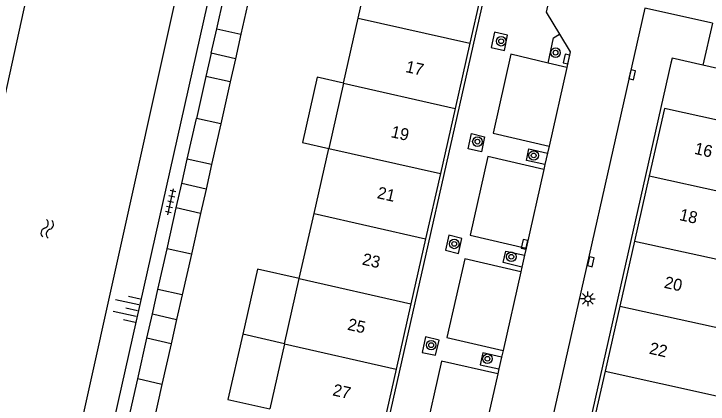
# Model space of a CAD drawing. Extents: x 128999 to 131010, y 395498 to 399007.
# Drawn here: x 129115.6 to 129173.8, y 398544.9 to 398577.6 of the extents above; entities that cross this region are included whole.
import ezdxf

# ---------------------------------------------------------------- set-up
doc = ezdxf.new("R2010")
doc.units = 0
for name, color, linetype in [('gg-afsc-muur', 7, 'Continuous'), ('gg-anno-huisnummerreeks BGT', 7, 'Continuous'), ('gg-bbg-bijgebouw', 7, 'Continuous'), ('gg-bbg-gedigitaliseerde bebouwing', 7, 'Continuous'), ('gg-bbg-gedigitaliseerde bijgebouw', 7, 'Continuous'), ('gg-bbg-hoofdgebouw', 7, 'Continuous'), ('gg-bbg-luifel en loopbrug', 7, 'Continuous'), ('gg-bbg-tussenscheiding', 7, 'Continuous'), ('gg-knt-verharding', 7, 'Continuous'), ('gg-knt-verharding nz', 7, 'Continuous'), ('gg-kntw-beschoeiing', 7, 'Continuous'), ('gt-grn-weggrens', 7, 'Continuous'), ('gt-symb-boom', 7, 'Continuous'), ('gt-symb-kolk', 7, 'Continuous'), ('gt-symb-lichtmast', 7, 'Continuous'), ('gt-symb-talud symbool', 7, 'Continuous'), ('gt-symb-tegel verharding', 7, 'Continuous'), ('gt-symb-watersymbool', 7, 'Continuous')]:
    doc.layers.add(name, color=color, linetype=linetype)

# ---------------------------------------------------------------- blocks, each defined once
blk = doc.blocks.new('gt0-BOOM')
at = {"layer": 'gt-symb-boom'}
for radius in [0.4, 0.2]:
    blk.add_circle((0, 0), radius, dxfattribs=at)
blk = doc.blocks.new('gt0-LMAST')
at = {"layer": 'gt-symb-lichtmast'}
for p, q in [((-0.005, 0.246), (-0.005, 0.621)), ((-0.182, 0.173), (-0.447, 0.438)), ((0.172, 0.173), (0.437, 0.438)), ((-0.255, -0.004), (-0.63, -0.004)), ((-0.182, -0.181), (-0.447, -0.446)), ((-0.005, -0.254), (-0.005, -0.629)), ((0.437, -0.446), (0.172, -0.181)), ((0.245, -0.004), (0.62, -0.004))]:
    blk.add_line(p, q, dxfattribs=at)
blk.add_circle((-0.005, -0.004), 0.25, dxfattribs=at)
blk = doc.blocks.new('gt0-KOLK')
at = {"layer": 'gt-symb-kolk'}
blk.add_lwpolyline([(0, 0), (0.375, 0), (0.375, 0.4), (-0.375, 0.4), (-0.375, 0), (0, 0)], dxfattribs=at)
blk = doc.blocks.new('gt0-TALUD_1')
at = {"layer": 'gt-symb-talud symbool'}
for p, q in [((-1, -1), (-1, 0)), ((-0.5, -2), (-0.5, 0)), ((0, -1), (0, 0)), ((0.5, -2), (0.5, 0)), ((1, -1), (1, 0))]:
    blk.add_line(p, q, dxfattribs=at)
blk = doc.blocks.new('gt0-WA')
at = {"layer": 'gt-symb-watersymbool'}
for centre, start, end in [((-0.323, 0.022), 28.07249, 151.92751), ((0.427, 0.422), 208.07248, 331.92751), ((-0.323, -0.428), 28.07249, 151.92751), ((0.427, -0.028), 208.07248, 331.92751)]:
    blk.add_arc(centre, 0.425, start, end, dxfattribs=at)
blk = doc.blocks.new('gt0-TEG1')
at = {"layer": 'gt-symb-tegel verharding'}
for p, q in [((-1.125, 0), (1.125, 0)), ((-0.9, -0.25), (-0.9, 0.25)), ((-0.45, -0.25), (-0.45, 0.25)), ((0, -0.25), (0, 0.25)), ((0.45, -0.25), (0.45, 0.25)), ((0.9, -0.25), (0.9, 0.25))]:
    blk.add_line(p, q, dxfattribs=at)

msp = doc.modelspace()

# ---------------------------------------------------------------- linework, layer by layer
at = {"layer": 'gg-afsc-muur'}
msp.add_line((129175.71, 398572.74), (129173.331, 398573.279), dxfattribs=at)
msp.add_lwpolyline([(129173.331, 398573.279), (129170.746, 398573.864), (129170.653, 398573.454)], dxfattribs=at)
at = {"layer": 'gg-bbg-bijgebouw'}
for p, q in [((129132.585, 398576.339), (129133.355, 398579.753)), ((129130.123, 398565.414), (129130.893, 398568.828)), ((129128.431, 398557.905), (129129.201, 398561.319)), ((129127.661, 398554.491), (129128.431, 398557.905)), ((129125.97, 398546.982), (129126.739, 398550.396)), ((129125.2, 398543.568), (129125.97, 398546.982))]:
    msp.add_line(p, q, dxfattribs=at)
at = {"layer": 'gg-bbg-gedigitaliseerde bebouwing'}
for p, q in [((129144.442, 398577.244), (129145.675, 398582.707)), ((129143.209, 398571.781), (129144.442, 398577.244)), ((129143.209, 398571.781), (129141.976, 398566.318)), ((129140.743, 398560.855), (129141.976, 398566.318)), ((129139.51, 398555.392), (129140.743, 398560.855)), ((129138.277, 398549.929), (129139.51, 398555.392)), ((129138.277, 398549.929), (129137.044, 398544.466))]:
    msp.add_line(p, q, dxfattribs=at)
at = {"layer": 'gg-bbg-gedigitaliseerde bijgebouw'}
for p, q in [((129135.381, 398579.295), (129134.612, 398575.88)), ((129132.585, 398576.339), (129134.612, 398575.88)), ((129131.685, 398572.34), (129130.893, 398568.828)), ((129133.711, 398571.881), (129131.685, 398572.34)), ((129133.711, 398571.881), (129132.921, 398568.369)), ((129132.921, 398568.369), (129132.152, 398564.955)), ((129132.152, 398564.955), (129130.123, 398565.414)), ((129131.23, 398560.859), (129129.201, 398561.319)), ((129131.23, 398560.859), (129130.461, 398557.445)), ((129130.461, 398557.445), (129129.692, 398554.03)), ((129129.692, 398554.03), (129127.661, 398554.491)), ((129128.77, 398549.935), (129126.739, 398550.396)), ((129128.77, 398549.935), (129128.001, 398546.521)), ((129128.001, 398546.521), (129127.232, 398543.106))]:
    msp.add_line(p, q, dxfattribs=at)
at = {"layer": 'gg-bbg-hoofdgebouw'}
for p, q in [((129155.03, 398580.591), (129153.797, 398575.127)), ((129153.797, 398575.127), (129152.564, 398569.662)), ((129152.564, 398569.662), (129151.332, 398564.198)), ((129151.332, 398564.198), (129150.099, 398558.733)), ((129168.834, 398564.006), (129167.603, 398558.548)), ((129150.099, 398558.733), (129148.866, 398553.269)), ((129167.603, 398558.548), (129166.371, 398553.089)), ((129148.866, 398553.269), (129147.634, 398547.805)), ((129166.371, 398553.089), (129165.139, 398547.63)), ((129147.634, 398547.805), (129146.401, 398542.341)), ((129165.139, 398547.63), (129163.908, 398542.173))]:
    msp.add_line(p, q, dxfattribs=at)
msp.add_lwpolyline([(129175.71, 398572.74), (129174.8, 398568.621), (129170.11, 398569.66), (129168.834, 398564.006)], dxfattribs=at)
at = {"layer": 'gg-bbg-luifel en loopbrug'}
for p, q in [((129132.124, 398574.291), (129132.585, 398576.339)), ((129134.612, 398575.88), (129134.151, 398573.832)), ((129132.124, 398574.291), (129131.685, 398572.34)), ((129134.151, 398573.832), (129132.124, 398574.291)), ((129134.151, 398573.832), (129133.711, 398571.881)), ((129129.662, 398563.367), (129130.123, 398565.414)), ((129132.152, 398564.955), (129131.691, 398562.907)), ((129129.201, 398561.319), (129129.662, 398563.367)), ((129131.691, 398562.907), (129129.662, 398563.367)), ((129131.691, 398562.907), (129131.23, 398560.859)), ((129127.2, 398552.443), (129127.661, 398554.491)), ((129129.692, 398554.03), (129129.231, 398551.982)), ((129126.739, 398550.396), (129127.2, 398552.443)), ((129127.2, 398552.443), (129129.231, 398551.982)), ((129129.231, 398551.982), (129128.77, 398549.935)), ((129138.277, 398549.929), (129134.772, 398550.728))]:
    msp.add_line(p, q, dxfattribs=at)
for points in [[(129143.209, 398571.781), (129141.002, 398572.28), (129139.769, 398566.818), (129141.976, 398566.318)], [(129139.51, 398555.392), (129136, 398556.182), (129134.772, 398550.728)], [(129134.772, 398550.728), (129133.527, 398545.268), (129137.044, 398544.466)]]:
    msp.add_lwpolyline(points, dxfattribs=at)
at = {"layer": 'gg-bbg-tussenscheiding'}
for p, q in [((129144.442, 398577.244), (129153.797, 398575.127)), ((129143.209, 398571.781), (129152.564, 398569.662)), ((129132.921, 398568.369), (129130.893, 398568.828)), ((129141.976, 398566.318), (129151.332, 398564.198)), ((129168.834, 398564.006), (129178.181, 398561.967)), ((129140.743, 398560.855), (129150.099, 398558.733)), ((129167.603, 398558.548), (129176.95, 398556.504)), ((129130.461, 398557.445), (129128.431, 398557.905)), ((129139.51, 398555.392), (129148.866, 398553.269)), ((129166.371, 398553.089), (129175.72, 398551.041)), ((129138.277, 398549.929), (129147.634, 398547.805)), ((129165.139, 398547.63), (129174.489, 398545.578)), ((129128.001, 398546.521), (129125.97, 398546.982))]:
    msp.add_line(p, q, dxfattribs=at)
at = {"layer": 'gg-knt-verharding'}
for p, q in [((129158.56, 398594.871), (129136.86, 398498.67)), ((129168.463, 398578.081), (129151.249, 398501.694)), ((129170.653, 398573.454), (129151.84, 398490.07)), ((129161.927, 398573.105), (129160.378, 398573.467)), ((129160.443, 398566.505), (129160.31, 398565.914)), ((129160.31, 398565.914), (129160.094, 398564.956)), ((129160.094, 398564.956), (129160.001, 398564.543)), ((129158.518, 398557.946), (129158.385, 398557.353)), ((129158.385, 398557.353), (129158.163, 398556.367)), ((129158.163, 398556.367), (129158.075, 398555.974)), ((129156.59, 398549.371), (129156.466, 398548.82)), ((129156.466, 398548.82), (129156.243, 398547.824)), ((129156.243, 398547.824), (129156.152, 398547.421))]:
    msp.add_line(p, q, dxfattribs=at)
for points in [[(129136.728, 398596.108), (129134.62, 398590.97), (129119.57, 398523.98), (129117.98, 398524.36), (129117.13, 398520.4), (129118.68, 398520.07), (129118.28, 398518.07)], [(129161.776, 398584.786), (129160.2, 398577.74), (129161.325, 398575.885)], [(129155.597, 398574.782), (129156.694, 398574.53), (129156.955, 398575.818), (129155.882, 398576.058), (129155.597, 398574.782)], [(129160.378, 398573.467), (129160.827, 398575.583), (129161.325, 398575.885)], [(129161.325, 398575.885), (129162.22, 398574.41), (129161.927, 398573.105)], [(129160.378, 398573.467), (129157.246, 398574.2), (129155.756, 398567.59), (129160.443, 398566.505)], [(129153.936, 398567.555), (129155.042, 398567.284), (129154.777, 398566.036), (129153.662, 398566.278), (129153.936, 398567.555)], [(129160.094, 398564.956), (129158.539, 398565.306), (129158.736, 398566.269), (129160.31, 398565.914)], [(129160.001, 398564.543), (129155.298, 398565.64), (129153.818, 398559.037), (129158.518, 398557.946)], [(129151.755, 398557.775), (129152.844, 398557.51), (129153.135, 398558.748), (129152.039, 398559.025), (129151.755, 398557.775)], [(129158.163, 398556.367), (129156.584, 398556.747), (129156.815, 398557.706), (129158.385, 398557.353)], [(129158.075, 398555.974), (129153.373, 398557.064), (129151.88, 398550.455), (129156.59, 398549.371)], [(129149.818, 398549.214), (129150.922, 398548.985), (129151.234, 398550.244), (129150.087, 398550.51), (129149.818, 398549.214)], [(129156.466, 398548.82), (129154.881, 398549.176), (129154.655, 398548.181), (129156.243, 398547.824)], [(129156.152, 398547.421), (129151.435, 398548.487), (129149.957, 398541.881), (129153.113, 398541.176)]]:
    msp.add_lwpolyline(points, dxfattribs=at)
at = {"layer": 'gg-knt-verharding nz'}
for p, q in [((129161.927, 398573.105), (129160.443, 398566.505)), ((129160.001, 398564.543), (129158.518, 398557.946)), ((129158.075, 398555.974), (129156.59, 398549.371)), ((129156.152, 398547.421), (129154.669, 398540.828))]:
    msp.add_line(p, q, dxfattribs=at)
at = {"layer": 'gg-kntw-beschoeiing'}
for points in [[(129110.97, 398520.03), (129114.37, 398521.15), (129117.24, 398525.151), (129132.27, 398592.89), (129130.92, 398597.508)], [(129116.803, 398579.828), (129104.82, 398525.14), (129107.58, 398521.08), (129110.97, 398520.03)]]:
    msp.add_lwpolyline(points, dxfattribs=at)
at = {"layer": 'gt-grn-weggrens'}
for q in [(129168.463, 398578.081), (129173.331, 398573.279)]:
    msp.add_line((129174.13, 398576.82), q, dxfattribs=at)

# ---------------------------------------------------------------- block references
at = {"layer": 'gt-symb-boom'}
for p in [(129156.43, 398575.296), (129160.985, 398574.337), (129154.439, 398566.879), (129159.156, 398565.722), (129152.495, 398558.305), (129157.278, 398557.229), (129150.561, 398549.819), (129155.277, 398548.676)]:
    msp.add_blockref('gt0-BOOM', p, dxfattribs=at)
at = {"layer": 'gt-symb-kolk'}
for p, rotation in [((129162.102, 398573.771), 77.28466301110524), ((129167.214, 398572.528), -102.64685349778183), ((129158.59, 398558.218), 77.4649766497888), ((129163.752, 398556.849), -102.77124256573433)]:
    msp.add_blockref('gt0-KOLK', p, dxfattribs=dict(at, rotation=rotation))
at = {"layer": 'gt-symb-lichtmast'}
msp.add_blockref('gt0-LMAST', (129163.698, 398553.702), dxfattribs=at)
at = {"layer": 'gt-symb-talud symbool', "xscale": 1.0002684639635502, "yscale": 1.0002684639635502, "rotation": -102.64685349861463}
msp.add_blockref('gt0-TALUD_1', (129125.96, 398552.73), dxfattribs=at)
at = {"layer": 'gt-symb-tegel verharding', "rotation": 77.29726808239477}
msp.add_blockref('gt0-TEG1', (129128.73, 398561.837), dxfattribs=at)
at = {"layer": 'gt-symb-watersymbool', "rotation": 77.99329169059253}
msp.add_blockref('gt0-WA', (129118.372, 398559.526), dxfattribs=at)

# ---------------------------------------------------------------- texts
at = {"layer": 'gg-anno-huisnummerreeks BGT'}
for s, p in [('17', (129148.358, 398572.724)), ('19', (129147.126, 398567.262)), ('16', (129172.558, 398565.866)), ('21', (129145.973, 398562.151)), ('18', (129171.305, 398560.311)), ('23', (129144.717, 398556.582)), ('20', (129170.025, 398554.639)), ('25', (129143.484, 398551.118)), ('22', (129168.778, 398549.112)), ('27', (129142.243, 398545.616))]:
    msp.add_text(s, height=1, rotation=347.3, dxfattribs=at).set_placement(p)

doc.saveas('drawing.dxf')
